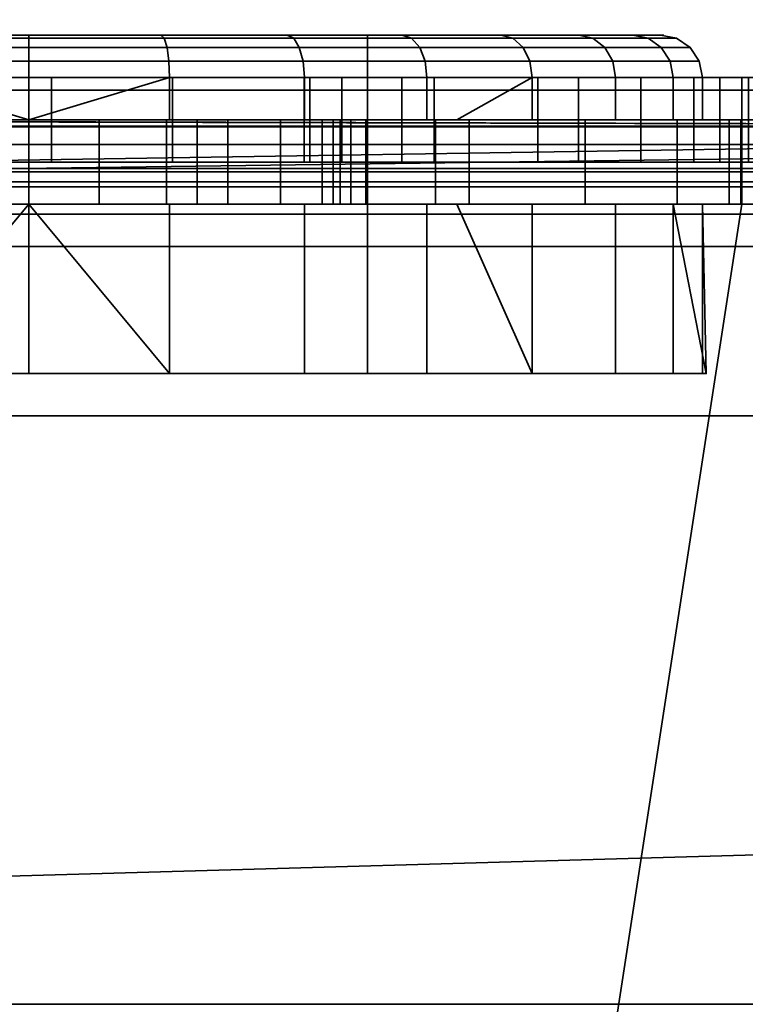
# Model space of a CAD drawing. Header units: millimetres. Extents: x -603 to 3703, y -115 to 193.
# Tile 923 of 1056: x 2540.89 to 2549.46, y -24.95 to -13.32. Entities that reach past the tile are written whole.
import ezdxf

# ---------------------------------------------------------------- set-up
doc = ezdxf.new("R2010")
doc.units = ezdxf.units.MM
doc.layers.add('151', color=7, linetype='Continuous', true_color=0xffffff)

# ---------------------------------------------------------------- blocks, each defined once
blk = doc.blocks.new('UG_SURFACE_003')
at = {"layer": '151', "color": 252, "linetype": 'Continuous', "lineweight": 35}
for points in [[(3703, -18, 2212.25), (3703, 174.4, 2212.25), (2297, 174.4, 2212.25), (2297, -18, 2212.25)], [(2447, -18, 2062.25), (2447, 174.4, 2062.25), (3553, 174.4, 2062.25), (3553, -18, 2062.25)], [(3703, -18, 2212.25), (2297, -18, 2212.25), (2447, -18, 2062.25), (3553, -18, 2062.25)]]:
    blk.add_3dface(points, dxfattribs=at)
blk = doc.blocks.new('UG_SURFACE_101')
at = {"layer": '151', "color": 252, "linetype": 'Continuous', "lineweight": 35}
for points in [[(2485.5, -29.92, 2023.75), (3514.5, -29.92, 2023.75), (3514.5, 14.42, 2023.75), (2485.5, 14.42, 2023.75)], [(2487, -29.92, 2022.25), (2487, 14.42, 2022.25), (3513, 14.42, 2022.25), (3513, -29.92, 2022.25)], [(2432, -18, 2077.25), (3568, -18, 2077.25), (3566.5, -18, 2075.75), (2433.5, -18, 2075.75)], [(2432, -18, 2077.25), (2432, -29.92, 2077.25), (3568, -29.92, 2077.25), (3568, -18, 2077.25)], [(2433.5, -18, 2075.75), (3566.5, -18, 2075.75), (3566.5, -29.92, 2075.75), (2433.5, -29.92, 2075.75)]]:
    blk.add_3dface(points, dxfattribs=at)
blk = doc.blocks.new('UG_SURFACE_103')
at = {"layer": '151', "color": 252, "linetype": 'Continuous', "lineweight": 35}
for points in [[(2503, 4.014, -7.75), (2488, 4.014, -7.75), (2488, -24.953, -7.75), (3512, -24.953, -7.75)], [(2503, 4.014, -8.75), (3497, 4.014, -8.75), (2488, -24.953, -8.75)], [(3497, 4.014, -8.75), (3512, 4.014, -8.75), (3512, -24.953, -8.75), (2488, -24.953, -8.75)], [(3497, 4.014, -7.75), (2503, 4.014, -7.75), (3512, -24.953, -7.75)], [(2488, -25.835, -7.906), (3512, -25.835, -7.906), (3512, -24.953, -7.75), (2488, -24.953, -7.75)], [(2488, -24.953, -8.75), (3512, -24.953, -8.75), (3512, -25.493, -8.845), (2488, -25.493, -8.845)]]:
    blk.add_3dface(points, dxfattribs=at)
blk = doc.blocks.new('UG_SURFACE_216')
at = {"layer": '151', "color": 252, "linetype": 'Continuous', "lineweight": 35}
for points in [[(2562.489, -14.152, 1528.235), (2494, -14.152, 1528.235), (2494, -14, 1529), (2562.171, -14, 1529)], [(2540.785, -14, 1530.5), (2562.171, -14, 1529), (2494, -14, 1529)], [(2537.747, -14, 1599.147), (2541, -14, 1598.5), (2541.266, -14, 1563.496), (2537.789, -14, 1562.87)], [(2537.747, -14, 1599.147), (2537.747, -15, 1599.147), (2541, -15, 1598.5), (2541, -14, 1598.5)], [(2541.266, -14, 1563.496), (2541.266, -15, 1563.496), (2537.789, -15, 1562.87), (2537.789, -14, 1562.87)], [(2540.785, -14, 1530.5), (2542.698, -14, 1530.881), (2562.171, -14, 1529)], [(2540.785, -14, 1530.5), (2540.785, -15, 1530.5), (2542.698, -15, 1530.881), (2542.698, -14, 1530.881)], [(2544.698, -14, 1562.654), (2541.266, -14, 1563.496), (2541, -14, 1598.5), (2544.253, -14, 1599.147)], [(2541, -14, 1598.5), (2541, -15, 1598.5), (2544.253, -15, 1599.147), (2544.253, -14, 1599.147)], [(2544.698, -14, 1562.654), (2544.698, -15, 1562.654), (2541.266, -15, 1563.496), (2541.266, -14, 1563.496)], [(2562.171, -14, 1529), (2542.698, -14, 1530.881), (2544.32, -14, 1531.964)], [(2542.698, -14, 1530.881), (2542.698, -15, 1530.881), (2544.32, -15, 1531.964), (2544.32, -14, 1531.964)], [(2544.253, -14, 1599.147), (2547.01, -14, 1600.99), (2544.698, -14, 1562.654)], [(2544.253, -14, 1599.147), (2544.253, -15, 1599.147), (2547.01, -15, 1600.99), (2547.01, -14, 1600.99)], [(2544.32, -14, 1531.964), (2558.271, -14, 1544.617), (2560, -14, 1544.25), (2562.171, -14, 1529)], [(2544.32, -14, 1531.964), (2555.958, -14, 1547.187), (2556.842, -14, 1545.656)], [(2556.842, -14, 1545.656), (2558.271, -14, 1544.617), (2544.32, -14, 1531.964)], [(2555.958, -14, 1547.187), (2544.32, -14, 1531.964), (2545.404, -14, 1533.587)], [(2544.32, -14, 1531.964), (2544.32, -15, 1531.964), (2545.404, -15, 1533.587), (2545.404, -14, 1533.587)], [(2547.49, -14, 1560.489), (2544.698, -14, 1562.654), (2548.853, -14, 1603.747)], [(2547.01, -14, 1600.99), (2548.853, -14, 1603.747), (2544.698, -14, 1562.654)], [(2547.49, -14, 1560.489), (2547.49, -15, 1560.489), (2544.698, -15, 1562.654), (2544.698, -14, 1562.654)], [(2555.958, -14, 1547.187), (2545.404, -14, 1533.587), (2545.785, -14, 1535.5)], [(2545.404, -14, 1533.587), (2545.404, -15, 1533.587), (2545.785, -15, 1535.5), (2545.785, -14, 1535.5)], [(2555.958, -14, 1547.187), (2545.785, -14, 1535.5), (2545.785, -14, 1547.975)], [(2545.785, -14, 1547.975), (2548.228, -14, 1550.527), (2555.773, -14, 1548.944), (2555.958, -14, 1547.187)], [(2545.785, -14, 1547.975), (2545.785, -15, 1547.975), (2548.228, -15, 1550.527), (2548.228, -14, 1550.527)], [(2545.785, -14, 1535.5), (2545.785, -15, 1535.5), (2545.785, -15, 1547.975), (2545.785, -14, 1547.975)], [(2547.01, -14, 1600.99), (2547.01, -15, 1600.99), (2548.853, -15, 1603.747), (2548.853, -14, 1603.747)], [(2548.853, -14, 1603.747), (2559.116, -14, 1552.657), (2557.502, -14, 1551.938), (2547.49, -14, 1560.489)], [(2549.161, -14, 1557.376), (2547.49, -14, 1560.489), (2557.502, -14, 1551.938)], [(2549.161, -14, 1557.376), (2549.161, -15, 1557.376), (2547.49, -15, 1560.489), (2547.49, -14, 1560.489)], [(2556.319, -14, 1550.625), (2555.773, -14, 1548.944), (2548.228, -14, 1550.527), (2549.422, -14, 1553.852)], [(2548.228, -14, 1550.527), (2548.228, -15, 1550.527), (2549.422, -15, 1553.852), (2549.422, -14, 1553.852)], [(2569, -14, 1610.172), (2560.884, -14, 1552.657), (2559.116, -14, 1552.657), (2548.853, -14, 1603.747)], [(2548.853, -14, 1603.747), (2549.5, -14, 1607), (2569, -14, 1610.172)], [(2548.853, -14, 1603.747), (2548.853, -15, 1603.747), (2549.5, -15, 1607), (2549.5, -14, 1607)], [(2557.502, -14, 1551.938), (2556.319, -14, 1550.625), (2549.422, -14, 1553.852), (2549.161, -14, 1557.376)], [(2549.422, -14, 1553.852), (2549.422, -15, 1553.852), (2549.161, -15, 1557.376), (2549.161, -14, 1557.376)], [(2562.757, -14.586, 1527.586), (2494, -14.586, 1527.586), (2494, -14.152, 1528.235), (2562.489, -14.152, 1528.235)], [(2562.937, -15.235, 1527.152), (2494, -15.235, 1527.152), (2494, -14.586, 1527.586), (2562.757, -14.586, 1527.586)], [(2562.171, -15, 1529), (2494, -15, 1529), (2494, -15.076, 1528.617), (2562.33, -15.076, 1528.617)], [(2494, -15, 1529), (2562.171, -15, 1529), (2540.785, -15, 1530.5)], [(2541, -15, 1598.5), (2537.747, -15, 1599.147), (2522.884, -15, 1552.657), (2524.498, -15, 1551.938)], [(2524.498, -15, 1551.938), (2544.253, -15, 1599.147), (2541, -15, 1598.5)], [(2524.498, -15, 1551.938), (2569, -15, 1610.172), (2547.01, -15, 1600.99), (2544.253, -15, 1599.147)], [(2569, -15, 1610.172), (2524.498, -15, 1551.938), (2525.681, -15, 1550.625)], [(2525.681, -15, 1550.625), (2526.227, -15, 1548.944), (2569, -15, 1610.172)], [(2569, -15, 1610.172), (2526.227, -15, 1548.944), (2534.866, -15, 1560.884)], [(2534.866, -15, 1560.884), (2537.789, -15, 1562.87), (2569, -15, 1610.172)], [(2569, -15, 1610.172), (2537.789, -15, 1562.87), (2541.266, -15, 1563.496)], [(2542.698, -15, 1530.881), (2540.785, -15, 1530.5), (2562.171, -15, 1529)], [(2541.266, -15, 1563.496), (2544.698, -15, 1562.654), (2569, -15, 1610.172)], [(2544.32, -15, 1531.964), (2542.698, -15, 1530.881), (2562.171, -15, 1529)], [(2562.171, -15, 1529), (2545.404, -15, 1533.587), (2544.32, -15, 1531.964)], [(2569, -15, 1610.172), (2544.698, -15, 1562.654), (2547.49, -15, 1560.489)], [(2560, -15, 1544.25), (2545.785, -15, 1535.5), (2545.404, -15, 1533.587), (2562.171, -15, 1529)], [(2545.785, -15, 1535.5), (2558.271, -15, 1544.617), (2556.842, -15, 1545.656)], [(2545.785, -15, 1535.5), (2560, -15, 1544.25), (2558.271, -15, 1544.617)], [(2548.228, -15, 1550.527), (2545.785, -15, 1547.975), (2545.785, -15, 1535.5), (2556.842, -15, 1545.656)], [(2548.853, -15, 1603.747), (2547.01, -15, 1600.99), (2569, -15, 1610.172)], [(2547.49, -15, 1560.489), (2557.502, -15, 1551.938), (2559.116, -15, 1552.657), (2569, -15, 1610.172)], [(2547.49, -15, 1560.489), (2555.773, -15, 1548.944), (2556.319, -15, 1550.625)], [(2547.49, -15, 1560.489), (2555.958, -15, 1547.187), (2555.773, -15, 1548.944)], [(2556.319, -15, 1550.625), (2557.502, -15, 1551.938), (2547.49, -15, 1560.489)], [(2555.958, -15, 1547.187), (2547.49, -15, 1560.489), (2549.161, -15, 1557.376)], [(2556.842, -15, 1545.656), (2555.958, -15, 1547.187), (2549.422, -15, 1553.852), (2548.228, -15, 1550.527)], [(2549.5, -15, 1607), (2548.853, -15, 1603.747), (2569, -15, 1610.172)], [(2549.161, -15, 1557.376), (2549.422, -15, 1553.852), (2555.958, -15, 1547.187)], [(2562.33, -15.076, 1528.617), (2494, -15.076, 1528.617), (2494, -15.293, 1528.293), (2562.464, -15.293, 1528.293)], [(2563, -16, 1527), (2494, -16, 1527), (2494, -15.235, 1527.152), (2562.937, -15.235, 1527.152)], [(2562.464, -15.293, 1528.293), (2494, -15.293, 1528.293), (2494, -15.617, 1528.076), (2562.554, -15.617, 1528.076)], [(2562.554, -15.617, 1528.076), (2494, -15.617, 1528.076), (2494, -16, 1528), (2562.586, -16, 1528)], [(2494, -16, 1527), (2563, -16, 1527), (2563, -28, 1527), (2494, -28, 1527)], [(2494, -28, 1528), (2562.586, -28, 1528), (2562.586, -16, 1528), (2494, -16, 1528)]]:
    blk.add_3dface(points, dxfattribs=at)
blk = doc.blocks.new('UG_SURFACE_217')
at = {"layer": '151', "color": 252, "linetype": 'Continuous', "lineweight": 35}
for points in [[(2542.559, -13.5, 1098.664), (2539.441, -13.5, 1098.664), (2536.592, -13.5, 1099.932), (2537, -13.5, 1102)], [(2537, -13.5, 1102), (2545, -13.5, 1102), (2545.408, -13.5, 1099.932), (2542.559, -13.5, 1098.664)], [(2545, -13.5, 1110), (2537, -13.5, 1110), (2537.95, -13.5, 1112.852), (2541, -13.5, 1113.5)], [(2545, -13.5, 1102), (2537, -13.5, 1102), (2537, -17.5, 1102), (2545, -17.5, 1102)], [(2537, -13.5, 1110), (2545, -13.5, 1110), (2545, -17.5, 1110), (2537, -17.5, 1110)], [(2537.806, -13.646, 1113.175), (2541, -13.646, 1113.854), (2541, -13.538, 1113.691), (2537.872, -13.538, 1113.026)], [(2537.872, -13.538, 1113.026), (2541, -13.538, 1113.691), (2541, -13.5, 1113.5), (2537.95, -13.5, 1112.852)], [(2542.633, -13.646, 1098.318), (2539.367, -13.646, 1098.318), (2539.401, -13.538, 1098.477), (2542.599, -13.538, 1098.477)], [(2542.599, -13.538, 1098.477), (2539.401, -13.538, 1098.477), (2539.441, -13.5, 1098.664), (2542.559, -13.5, 1098.664)], [(2541, -13.538, 1113.691), (2544.128, -13.538, 1113.026), (2544.05, -13.5, 1112.852), (2541, -13.5, 1113.5)], [(2541, -13.5, 1113.5), (2544.05, -13.5, 1112.852), (2545, -13.5, 1110)], [(2541, -13.646, 1113.854), (2544.194, -13.646, 1113.175), (2544.128, -13.538, 1113.026), (2541, -13.538, 1113.691)], [(2545.521, -13.538, 1099.778), (2542.599, -13.538, 1098.477), (2542.559, -13.5, 1098.664), (2545.408, -13.5, 1099.932)], [(2545.616, -13.646, 1099.646), (2542.633, -13.646, 1098.318), (2542.599, -13.538, 1098.477), (2545.521, -13.538, 1099.778)], [(2544.128, -13.538, 1113.026), (2546.716, -13.538, 1111.147), (2546.574, -13.5, 1111.019), (2544.05, -13.5, 1112.852)], [(2544.05, -13.5, 1112.852), (2546.574, -13.5, 1111.019), (2545, -13.5, 1110)], [(2544.194, -13.646, 1113.175), (2546.836, -13.646, 1111.255), (2546.716, -13.538, 1111.147), (2544.128, -13.538, 1113.026)], [(2545, -13.5, 1110), (2546.574, -13.5, 1111.019), (2548.133, -13.5, 1108.318), (2548.459, -13.5, 1105.216)], [(2547.495, -13.5, 1102.25), (2545.408, -13.5, 1099.932), (2545, -13.5, 1102)], [(2548.459, -13.5, 1105.216), (2547.495, -13.5, 1102.25), (2545, -13.5, 1102), (2545, -13.5, 1110)], [(2545, -13.5, 1110), (2545, -13.5, 1102), (2545, -17.5, 1102), (2545, -17.5, 1110)], [(2547.661, -13.538, 1102.154), (2545.521, -13.538, 1099.778), (2545.408, -13.5, 1099.932), (2547.495, -13.5, 1102.25)], [(2547.801, -13.646, 1102.073), (2545.616, -13.646, 1099.646), (2545.521, -13.538, 1099.778), (2547.661, -13.538, 1102.154)], [(2546.716, -13.538, 1111.147), (2548.315, -13.538, 1108.377), (2548.133, -13.5, 1108.318), (2546.574, -13.5, 1111.019)], [(2546.836, -13.646, 1111.255), (2548.469, -13.646, 1108.427), (2548.315, -13.538, 1108.377), (2546.716, -13.538, 1111.147)], [(2548.649, -13.538, 1105.196), (2547.661, -13.538, 1102.154), (2547.495, -13.5, 1102.25), (2548.459, -13.5, 1105.216)], [(2548.81, -13.646, 1105.179), (2547.801, -13.646, 1102.073), (2547.661, -13.538, 1102.154), (2548.649, -13.538, 1105.196)], [(2548.315, -13.538, 1108.377), (2548.649, -13.538, 1105.196), (2548.459, -13.5, 1105.216), (2548.133, -13.5, 1108.318)], [(2548.469, -13.646, 1108.427), (2548.81, -13.646, 1105.179), (2548.649, -13.538, 1105.196), (2548.315, -13.538, 1108.377)], [(2537.762, -13.809, 1113.274), (2541, -13.809, 1113.962), (2541, -13.646, 1113.854), (2537.806, -13.646, 1113.175)], [(2542.655, -13.809, 1098.212), (2539.345, -13.809, 1098.212), (2539.367, -13.646, 1098.318), (2542.633, -13.646, 1098.318)], [(2541, -13.809, 1113.962), (2544.238, -13.809, 1113.274), (2544.194, -13.646, 1113.175), (2541, -13.646, 1113.854)], [(2545.68, -13.809, 1099.559), (2542.655, -13.809, 1098.212), (2542.633, -13.646, 1098.318), (2545.616, -13.646, 1099.646)], [(2544.238, -13.809, 1113.274), (2546.917, -13.809, 1111.328), (2546.836, -13.646, 1111.255), (2544.194, -13.646, 1113.175)], [(2547.895, -13.809, 1102.019), (2545.68, -13.809, 1099.559), (2545.616, -13.646, 1099.646), (2547.801, -13.646, 1102.073)], [(2546.917, -13.809, 1111.328), (2548.572, -13.809, 1108.46), (2548.469, -13.646, 1108.427), (2546.836, -13.646, 1111.255)], [(2548.918, -13.809, 1105.168), (2547.895, -13.809, 1102.019), (2547.801, -13.646, 1102.073), (2548.81, -13.646, 1105.179)], [(2548.572, -13.809, 1108.46), (2548.918, -13.809, 1105.168), (2548.81, -13.646, 1105.179), (2548.469, -13.646, 1108.427)], [(2537.746, -14, 1113.308), (2541, -14, 1114), (2541, -13.809, 1113.962), (2537.762, -13.809, 1113.274)], [(2542.663, -14, 1098.175), (2539.337, -14, 1098.175), (2539.345, -13.809, 1098.212), (2542.655, -13.809, 1098.212)], [(2541, -14, 1114), (2544.254, -14, 1113.308), (2544.238, -13.809, 1113.274), (2541, -13.809, 1113.962)], [(2545.702, -14, 1099.528), (2542.663, -14, 1098.175), (2542.655, -13.809, 1098.212), (2545.68, -13.809, 1099.559)], [(2544.254, -14, 1113.308), (2546.945, -14, 1111.353), (2546.917, -13.809, 1111.328), (2544.238, -13.809, 1113.274)], [(2547.928, -14, 1102), (2545.702, -14, 1099.528), (2545.68, -13.809, 1099.559), (2547.895, -13.809, 1102.019)], [(2546.945, -14, 1111.353), (2548.609, -14, 1108.472), (2548.572, -13.809, 1108.46), (2546.917, -13.809, 1111.328)], [(2548.956, -14, 1105.164), (2547.928, -14, 1102), (2547.895, -13.809, 1102.019), (2548.918, -13.809, 1105.168)], [(2548.609, -14, 1108.472), (2548.956, -14, 1105.164), (2548.918, -13.809, 1105.168), (2548.572, -13.809, 1108.46)], [(2541, -14.5, 1114), (2541, -14, 1114), (2537.746, -14, 1113.308), (2537.746, -14.5, 1113.308)], [(2539.337, -14, 1098.175), (2542.663, -14, 1098.175), (2541, -14.5, 1098)], [(2541, -14.5, 1098), (2539.337, -14.5, 1098.175), (2539.337, -14, 1098.175)], [(2542.663, -14, 1098.175), (2542.663, -14.5, 1098.175), (2541, -14.5, 1098)], [(2544.254, -14.5, 1113.308), (2544.254, -14, 1113.308), (2541, -14, 1114), (2541, -14.5, 1114)], [(2542.663, -14.5, 1098.175), (2542.663, -14, 1098.175), (2545.702, -14, 1099.528), (2545.702, -14.5, 1099.528)], [(2546.945, -14, 1111.353), (2544.254, -14, 1113.308), (2544.254, -14.5, 1113.308), (2546.055, -14.5, 1112)], [(2545.702, -14.5, 1099.528), (2545.702, -14, 1099.528), (2547.928, -14, 1102), (2547.928, -14.5, 1102)], [(2546.055, -14.5, 1112), (2546.945, -14.5, 1111.353), (2546.945, -14, 1111.353)], [(2548.609, -14.5, 1108.472), (2548.609, -14, 1108.472), (2546.945, -14, 1111.353), (2546.945, -14.5, 1111.353)], [(2547.928, -14.5, 1102), (2547.928, -14, 1102), (2548.956, -14, 1105.164), (2548.956, -14.5, 1105.164)], [(2548.956, -14.5, 1105.164), (2548.956, -14, 1105.164), (2548.609, -14, 1108.472), (2548.609, -14.5, 1108.472)], [(2494, -14.576, 1158.183), (2561.744, -14.576, 1158.183), (2532.579, -14.5, 1157.8), (2529.454, -14.5, 1157.8)], [(2561.744, -14.576, 1004.817), (2494, -14.576, 1004.817), (2526.375, -14.5, 1005.2), (2529.454, -14.5, 1005.2)], [(2561.744, -14.576, 1004.817), (2529.454, -14.5, 1005.2), (2532.579, -14.5, 1005.2)], [(2561.744, -14.576, 1158.183), (2549.421, -14.5, 1157.8), (2532.579, -14.5, 1157.8)], [(2532.579, -14.5, 1005.2), (2549.421, -14.5, 1005.2), (2561.744, -14.576, 1004.817)], [(2532.579, -14.5, 1061.42), (2540.168, -14.5, 1080.087), (2541, -14.5, 1080)], [(2541, -14.5, 1080), (2541.832, -14.5, 1080.087), (2549.421, -14.5, 1061.42), (2532.579, -14.5, 1061.42)], [(2532.579, -14.5, 1093), (2549.421, -14.5, 1093), (2541, -14.5, 1088), (2539.373, -14.5, 1087.654)], [(2532.579, -14.5, 1157.8), (2549.421, -14.5, 1157.8), (2541, -14.5, 1114), (2537.746, -14.5, 1113.308)], [(2532.579, -14.5, 1093), (2539.337, -14.5, 1098.175), (2541, -14.5, 1098)], [(2541, -14.5, 1098), (2542.663, -14.5, 1098.175), (2549.421, -14.5, 1093), (2532.579, -14.5, 1093)], [(2541, -14.5, 1042.841), (2537.405, -14.5, 1042.077), (2532.579, -14.5, 1061.42), (2549.421, -14.5, 1061.42)], [(2549.421, -14.5, 1005.2), (2532.579, -14.5, 1005.2), (2541, -14.5, 1009.35), (2542.99, -14.5, 1009.746)], [(2539.01, -14.5, 1009.746), (2541, -14.5, 1009.35), (2532.579, -14.5, 1005.2)], [(2541, -14.5, 1042.841), (2541, -15.5, 1042.841), (2537.405, -15.5, 1042.077), (2537.405, -14.5, 1042.077)], [(2539.01, -14.5, 1009.746), (2539.01, -15.5, 1009.746), (2541, -15.5, 1009.35), (2541, -14.5, 1009.35)], [(2539.373, -15.5, 1087.654), (2539.373, -14.5, 1087.654), (2541, -14.5, 1088), (2541, -15.5, 1088)], [(2541, -14.5, 1080), (2540.168, -14.5, 1080.087), (2540.168, -15.5, 1080.087), (2541, -15.5, 1080)], [(2544.254, -14.5, 1113.308), (2541, -14.5, 1114), (2549.421, -14.5, 1157.8)], [(2549.421, -14.5, 1061.42), (2544.595, -14.5, 1042.077), (2541, -14.5, 1042.841)], [(2542.627, -14.5, 1087.654), (2541, -14.5, 1088), (2549.421, -14.5, 1093)], [(2544.595, -14.5, 1042.077), (2544.595, -15.5, 1042.077), (2541, -15.5, 1042.841), (2541, -14.5, 1042.841)], [(2541, -14.5, 1009.35), (2541, -15.5, 1009.35), (2542.99, -15.5, 1009.746), (2542.99, -14.5, 1009.746)], [(2541, -15.5, 1080), (2541.832, -15.5, 1080.087), (2541.832, -14.5, 1080.087), (2541, -14.5, 1080)], [(2541, -15.5, 1088), (2541, -14.5, 1088), (2542.627, -14.5, 1087.654), (2542.627, -15.5, 1087.654)], [(2541.832, -14.5, 1080.087), (2543.351, -14.5, 1080.764), (2549.421, -14.5, 1061.42)], [(2543.351, -15.5, 1080.764), (2543.351, -14.5, 1080.764), (2541.832, -14.5, 1080.087), (2541.832, -15.5, 1080.087)], [(2549.421, -14.5, 1093), (2543.972, -14.5, 1086.676), (2542.627, -14.5, 1087.654)], [(2542.627, -15.5, 1087.654), (2542.627, -14.5, 1087.654), (2543.972, -14.5, 1086.676), (2543.972, -15.5, 1086.676)], [(2542.663, -14.5, 1098.175), (2545.702, -14.5, 1099.528), (2549.421, -14.5, 1093)], [(2542.99, -14.5, 1009.746), (2544.677, -14.5, 1010.873), (2549.421, -14.5, 1005.2)], [(2542.99, -14.5, 1009.746), (2542.99, -15.5, 1009.746), (2544.677, -15.5, 1010.873), (2544.677, -14.5, 1010.873)], [(2549.421, -14.5, 1061.42), (2543.351, -14.5, 1080.764), (2544.464, -14.5, 1082)], [(2544.464, -15.5, 1082), (2544.464, -14.5, 1082), (2543.351, -14.5, 1080.764), (2543.351, -15.5, 1080.764)], [(2544.804, -14.5, 1085.236), (2543.972, -14.5, 1086.676), (2549.421, -14.5, 1093)], [(2543.972, -15.5, 1086.676), (2543.972, -14.5, 1086.676), (2544.804, -14.5, 1085.236), (2544.804, -15.5, 1085.236)], [(2549.421, -14.5, 1157.8), (2549.421, -14.5, 1112), (2546.055, -14.5, 1112), (2544.254, -14.5, 1113.308)], [(2544.464, -14.5, 1082), (2544.978, -14.5, 1083.582), (2549.421, -14.5, 1093), (2549.421, -14.5, 1061.42)], [(2544.978, -15.5, 1083.582), (2544.978, -14.5, 1083.582), (2544.464, -14.5, 1082), (2544.464, -15.5, 1082)], [(2549.421, -14.5, 1061.42), (2547.569, -14.5, 1039.917), (2544.595, -14.5, 1042.077)], [(2547.569, -14.5, 1039.917), (2547.569, -15.5, 1039.917), (2544.595, -15.5, 1042.077), (2544.595, -14.5, 1042.077)], [(2549.421, -14.5, 1005.2), (2544.677, -14.5, 1010.873), (2545.804, -14.5, 1012.56)], [(2544.677, -14.5, 1010.873), (2544.677, -15.5, 1010.873), (2545.804, -15.5, 1012.56), (2545.804, -14.5, 1012.56)], [(2549.421, -14.5, 1093), (2544.978, -14.5, 1083.582), (2544.804, -14.5, 1085.236)], [(2544.804, -15.5, 1085.236), (2544.804, -14.5, 1085.236), (2544.978, -14.5, 1083.582), (2544.978, -15.5, 1083.582)], [(2545.702, -14.5, 1099.528), (2547.928, -14.5, 1102), (2549.421, -14.5, 1093)], [(2549.421, -14.5, 1015.975), (2549.421, -14.5, 1005.2), (2545.804, -14.5, 1012.56), (2546.2, -14.5, 1014.55)], [(2545.804, -14.5, 1012.56), (2545.804, -15.5, 1012.56), (2546.2, -15.5, 1014.55), (2546.2, -14.5, 1014.55)], [(2546.945, -14.5, 1111.353), (2546.055, -14.5, 1112), (2549.421, -14.5, 1112)], [(2549.421, -14.5, 1015.975), (2546.2, -14.5, 1015.975), (2546.2, -14.5, 1026.85), (2548.658, -14.5, 1029.583)], [(2546.2, -14.5, 1014.55), (2546.2, -14.5, 1015.975), (2549.421, -14.5, 1015.975)], [(2546.2, -14.5, 1015.975), (2546.2, -14.5, 1014.55), (2546.2, -15.5, 1014.55), (2546.2, -15.5, 1015.975)], [(2546.2, -15.5, 1015.975), (2546.2, -15.5, 1026.85), (2546.2, -14.5, 1026.85), (2546.2, -14.5, 1015.975)], [(2546.2, -14.5, 1026.85), (2546.2, -15.5, 1026.85), (2548.658, -15.5, 1029.583), (2548.658, -14.5, 1029.583)], [(2549.421, -14.5, 1112), (2548.609, -14.5, 1108.472), (2546.945, -14.5, 1111.353)], [(2549.421, -14.5, 1061.42), (2549.421, -14.5, 1036.97), (2549.271, -14.5, 1036.97), (2547.569, -14.5, 1039.917)], [(2549.271, -15.5, 1036.97), (2547.569, -15.5, 1039.917), (2547.569, -14.5, 1039.917), (2549.271, -14.5, 1036.97)], [(2549.421, -14.5, 1093), (2547.928, -14.5, 1102), (2548.956, -14.5, 1105.164)], [(2548.956, -14.5, 1105.164), (2548.609, -14.5, 1108.472), (2549.421, -14.5, 1112)], [(2548.658, -14.5, 1029.583), (2549.421, -14.5, 1031.931), (2549.421, -14.5, 1015.975)], [(2549.421, -14.5, 1031.931), (2548.658, -14.5, 1029.583), (2548.658, -15.5, 1029.583), (2549.421, -15.5, 1031.931)], [(2549.421, -14.5, 1112), (2549.421, -14.5, 1093), (2548.956, -14.5, 1105.164)], [(2549.407, -14.5, 1036.734), (2549.271, -14.5, 1036.97), (2549.421, -14.5, 1036.97)], [(2549.271, -14.5, 1036.97), (2549.407, -14.5, 1036.734), (2549.407, -15.5, 1036.734), (2549.271, -15.5, 1036.97)], [(2549.421, -14.5, 1036.97), (2549.421, -14.5, 1036.612), (2549.407, -14.5, 1036.734)], [(2549.421, -15.5, 1036.612), (2549.407, -15.5, 1036.734), (2549.407, -14.5, 1036.734), (2549.421, -14.5, 1036.612)], [(2561.744, -14.576, 1158.183), (2552.546, -14.5, 1157.8), (2549.421, -14.5, 1157.8)], [(2561.744, -14.576, 1004.817), (2549.421, -14.5, 1005.2), (2552.546, -14.5, 1005.2)], [(2552.546, -14.5, 1015.975), (2549.421, -14.5, 1015.975), (2549.421, -14.5, 1031.931), (2549.793, -14.5, 1033.079)], [(2549.793, -14.5, 1033.079), (2549.421, -14.5, 1036.612), (2549.421, -14.5, 1036.97), (2552.546, -14.5, 1036.97)], [(2549.421, -14.5, 1005.2), (2549.421, -14.5, 1015.975), (2552.546, -14.5, 1015.975), (2552.546, -14.5, 1005.2)], [(2549.421, -14.5, 1036.97), (2549.421, -14.5, 1061.42), (2552.546, -14.5, 1061.42), (2552.546, -14.5, 1036.97)], [(2549.421, -14.5, 1061.42), (2549.421, -14.5, 1093), (2552.546, -14.5, 1093), (2552.546, -14.5, 1061.42)], [(2549.421, -14.5, 1093), (2549.421, -14.5, 1112), (2552.546, -14.5, 1112), (2552.546, -14.5, 1093)], [(2549.421, -14.5, 1112), (2549.421, -14.5, 1157.8), (2552.546, -14.5, 1157.8), (2552.546, -14.5, 1112)], [(2549.421, -14.5, 1036.612), (2549.793, -14.5, 1033.079), (2549.793, -15.5, 1033.079), (2549.421, -15.5, 1036.612)], [(2549.421, -15.5, 1031.931), (2549.793, -15.5, 1033.079), (2549.793, -14.5, 1033.079), (2549.421, -14.5, 1031.931)], [(2561.744, -14.576, 1158.183), (2494, -14.576, 1158.183), (2494, -14.793, 1158.507), (2561.879, -14.793, 1158.507)], [(2561.879, -14.793, 1004.493), (2494, -14.793, 1004.493), (2494, -14.576, 1004.817), (2561.744, -14.576, 1004.817)], [(2561.879, -14.793, 1158.507), (2494, -14.793, 1158.507), (2494, -15.117, 1158.724), (2561.969, -15.117, 1158.724)], [(2561.969, -15.117, 1004.276), (2494, -15.117, 1004.276), (2494, -14.793, 1004.493), (2561.879, -14.793, 1004.493)], [(2561.969, -15.117, 1158.724), (2494, -15.117, 1158.724), (2494, -15.5, 1158.8), (2562, -15.5, 1158.8)], [(2562, -15.5, 1004.2), (2494, -15.5, 1004.2), (2494, -15.117, 1004.276), (2561.969, -15.117, 1004.276)], [(2494, -15.5, 1004.2), (2562, -15.5, 1004.2), (2562, -28.5, 1004.2), (2494, -28.5, 1004.2)], [(2562, -15.5, 1158.8), (2494, -15.5, 1158.8), (2494, -28.5, 1158.8), (2562, -28.5, 1158.8)], [(2534.58, -28.5, 1005.2), (2547.421, -28.5, 1005.2), (2549.421, -15.5, 1005.2), (2532.579, -15.5, 1005.2)], [(2532.579, -15.5, 1157.8), (2549.421, -15.5, 1157.8), (2547.421, -28.5, 1157.8), (2534.58, -28.5, 1157.8)], [(2549.421, -15.5, 1093), (2532.579, -15.5, 1093), (2541, -15.5, 1088), (2542.627, -15.5, 1087.654)], [(2532.579, -15.5, 1061.42), (2549.421, -15.5, 1061.42), (2541, -15.5, 1080), (2540.168, -15.5, 1080.087)], [(2539.373, -15.5, 1087.654), (2541, -15.5, 1088), (2532.579, -15.5, 1093)], [(2549.421, -15.5, 1157.8), (2532.579, -15.5, 1157.8), (2541, -15.5, 1114), (2544.254, -15.5, 1113.308)], [(2537.746, -15.5, 1113.308), (2541, -15.5, 1114), (2532.579, -15.5, 1157.8)], [(2541, -15.5, 1098), (2539.337, -15.5, 1098.175), (2532.579, -15.5, 1093), (2549.421, -15.5, 1093)], [(2532.579, -15.5, 1005.2), (2549.421, -15.5, 1005.2), (2541, -15.5, 1009.35), (2539.01, -15.5, 1009.746)], [(2549.421, -15.5, 1061.42), (2532.579, -15.5, 1061.42), (2537.405, -15.5, 1042.077), (2541, -15.5, 1042.841)], [(2541, -17.5, 1114), (2541, -15.5, 1114), (2537.746, -15.5, 1113.308), (2537.746, -17.5, 1113.308)], [(2542.663, -17.5, 1098.175), (2539.337, -17.5, 1098.175), (2541, -15.5, 1098)], [(2539.337, -17.5, 1098.175), (2539.337, -15.5, 1098.175), (2541, -15.5, 1098)], [(2549.421, -15.5, 1093), (2542.663, -15.5, 1098.175), (2541, -15.5, 1098)], [(2542.99, -15.5, 1009.746), (2541, -15.5, 1009.35), (2549.421, -15.5, 1005.2)], [(2541, -15.5, 1042.841), (2544.595, -15.5, 1042.077), (2549.421, -15.5, 1061.42)], [(2541.832, -15.5, 1080.087), (2541, -15.5, 1080), (2549.421, -15.5, 1061.42)], [(2544.254, -17.5, 1113.308), (2544.254, -15.5, 1113.308), (2541, -15.5, 1114), (2541, -17.5, 1114)], [(2541, -15.5, 1098), (2542.663, -15.5, 1098.175), (2542.663, -17.5, 1098.175)], [(2549.421, -15.5, 1061.42), (2543.351, -15.5, 1080.764), (2541.832, -15.5, 1080.087)], [(2542.627, -15.5, 1087.654), (2543.972, -15.5, 1086.676), (2549.421, -15.5, 1093)], [(2549.421, -15.5, 1093), (2545.702, -15.5, 1099.528), (2542.663, -15.5, 1098.175)], [(2542.663, -17.5, 1098.175), (2542.663, -15.5, 1098.175), (2545.702, -15.5, 1099.528), (2545.702, -17.5, 1099.528)], [(2549.421, -15.5, 1005.2), (2544.677, -15.5, 1010.873), (2542.99, -15.5, 1009.746)], [(2544.464, -15.5, 1082), (2543.351, -15.5, 1080.764), (2549.421, -15.5, 1061.42)], [(2549.421, -15.5, 1093), (2543.972, -15.5, 1086.676), (2544.804, -15.5, 1085.236)], [(2544.254, -15.5, 1113.308), (2546.055, -15.5, 1112), (2549.421, -15.5, 1112), (2549.421, -15.5, 1157.8)], [(2546.055, -15.5, 1112), (2544.254, -15.5, 1113.308), (2544.254, -17.5, 1113.308), (2546.945, -17.5, 1111.353)], [(2549.421, -15.5, 1061.42), (2549.421, -15.5, 1093), (2544.978, -15.5, 1083.582), (2544.464, -15.5, 1082)], [(2544.595, -15.5, 1042.077), (2547.569, -15.5, 1039.917), (2549.421, -15.5, 1061.42)], [(2545.804, -15.5, 1012.56), (2544.677, -15.5, 1010.873), (2549.421, -15.5, 1005.2)], [(2544.804, -15.5, 1085.236), (2544.978, -15.5, 1083.582), (2549.421, -15.5, 1093)], [(2549.421, -15.5, 1093), (2547.928, -15.5, 1102), (2545.702, -15.5, 1099.528)], [(2545.702, -17.5, 1099.528), (2545.702, -15.5, 1099.528), (2547.928, -15.5, 1102), (2547.928, -17.5, 1102)], [(2546.2, -15.5, 1014.55), (2545.804, -15.5, 1012.56), (2549.421, -15.5, 1005.2), (2549.421, -15.5, 1015.975)], [(2549.421, -15.5, 1112), (2546.055, -15.5, 1112), (2546.945, -15.5, 1111.353)], [(2546.945, -17.5, 1111.353), (2546.945, -15.5, 1111.353), (2546.055, -15.5, 1112)], [(2549.421, -15.5, 1015.975), (2546.2, -15.5, 1015.975), (2546.2, -15.5, 1014.55)], [(2548.658, -15.5, 1029.583), (2546.2, -15.5, 1026.85), (2546.2, -15.5, 1015.975), (2549.421, -15.5, 1015.975)], [(2546.945, -15.5, 1111.353), (2548.609, -15.5, 1108.472), (2549.421, -15.5, 1112)], [(2548.609, -17.5, 1108.472), (2548.609, -15.5, 1108.472), (2546.945, -15.5, 1111.353), (2546.945, -17.5, 1111.353)], [(2547.421, -28.5, 1005.2), (2552.546, -28.5, 1005.2), (2552.546, -15.5, 1005.2), (2549.421, -15.5, 1005.2)], [(2549.421, -15.5, 1157.8), (2552.546, -15.5, 1157.8), (2552.546, -28.5, 1157.8), (2547.421, -28.5, 1157.8)], [(2547.569, -15.5, 1039.917), (2549.271, -15.5, 1036.97), (2549.421, -15.5, 1036.97), (2549.421, -15.5, 1061.42)], [(2548.956, -15.5, 1105.164), (2547.928, -15.5, 1102), (2549.421, -15.5, 1093)], [(2547.928, -17.5, 1102), (2547.928, -15.5, 1102), (2548.956, -15.5, 1105.164), (2548.956, -17.5, 1105.164)], [(2549.421, -15.5, 1112), (2548.609, -15.5, 1108.472), (2548.956, -15.5, 1105.164)], [(2548.609, -15.5, 1108.472), (2548.609, -17.5, 1108.472), (2549, -17.5, 1106)], [(2549, -17.5, 1106), (2548.956, -15.5, 1105.164), (2548.609, -15.5, 1108.472)], [(2549.421, -15.5, 1015.975), (2549.421, -15.5, 1031.931), (2548.658, -15.5, 1029.583)], [(2548.956, -15.5, 1105.164), (2549.421, -15.5, 1093), (2549.421, -15.5, 1112)], [(2549, -17.5, 1106), (2548.956, -17.5, 1105.164), (2548.956, -15.5, 1105.164)], [(2549.421, -15.5, 1036.97), (2549.271, -15.5, 1036.97), (2549.407, -15.5, 1036.734)], [(2549.407, -15.5, 1036.734), (2549.421, -15.5, 1036.612), (2549.421, -15.5, 1036.97)], [(2552.546, -15.5, 1036.97), (2549.421, -15.5, 1036.97), (2549.421, -15.5, 1036.612), (2549.793, -15.5, 1033.079)], [(2549.793, -15.5, 1033.079), (2549.421, -15.5, 1031.931), (2549.421, -15.5, 1015.975), (2552.546, -15.5, 1015.975)], [(2552.546, -15.5, 1005.2), (2552.546, -15.5, 1015.975), (2549.421, -15.5, 1015.975), (2549.421, -15.5, 1005.2)], [(2552.546, -15.5, 1036.97), (2552.546, -15.5, 1061.42), (2549.421, -15.5, 1061.42), (2549.421, -15.5, 1036.97)], [(2552.546, -15.5, 1061.42), (2552.546, -15.5, 1093), (2549.421, -15.5, 1093), (2549.421, -15.5, 1061.42)], [(2552.546, -15.5, 1093), (2552.546, -15.5, 1112), (2549.421, -15.5, 1112), (2549.421, -15.5, 1093)], [(2552.546, -15.5, 1112), (2552.546, -15.5, 1157.8), (2549.421, -15.5, 1157.8), (2549.421, -15.5, 1112)], [(2541, -17.5, 1114), (2537.746, -17.5, 1113.308), (2537, -17.5, 1110), (2545, -17.5, 1110)], [(2545, -17.5, 1102), (2537, -17.5, 1102), (2539.337, -17.5, 1098.175), (2542.663, -17.5, 1098.175)], [(2545, -17.5, 1110), (2544.254, -17.5, 1113.308), (2541, -17.5, 1114)], [(2542.663, -17.5, 1098.175), (2545.702, -17.5, 1099.528), (2545, -17.5, 1102)], [(2545, -17.5, 1110), (2546.945, -17.5, 1111.353), (2544.254, -17.5, 1113.308)], [(2545, -17.5, 1102), (2549, -17.5, 1106), (2548.609, -17.5, 1108.472)], [(2545, -17.5, 1102), (2545.702, -17.5, 1099.528), (2547.928, -17.5, 1102), (2548.956, -17.5, 1105.164)], [(2548.956, -17.5, 1105.164), (2549, -17.5, 1106), (2545, -17.5, 1102)], [(2548.609, -17.5, 1108.472), (2546.945, -17.5, 1111.353), (2545, -17.5, 1110), (2545, -17.5, 1102)]]:
    blk.add_3dface(points, dxfattribs=at)
blk = doc.blocks.new('UG_SURFACE_218')
at = {"layer": '151', "color": 35, "linetype": 'Continuous', "lineweight": 35}
for points in [[(3509, -34, 2019), (3509, 0, 2019), (2491, -15.75, 2019), (2491, -28.25, 2019)], [(3509, 0, 2019), (2491, 0, 2019), (2491, -15.75, 2019)], [(3509, -2), (3509, -34), (2491, -28.25), (2491, -15.75)], [(2491, -15.75), (2491, -2), (3509, -2)]]:
    blk.add_3dface(points, dxfattribs=at)

msp = doc.modelspace()

# ---------------------------------------------------------------- linework, layer by layer
at = {"layer": '151', "linetype": 'Continuous', "lineweight": -3}
for p, q in [((2545, -13.5, 1102), (2537, -13.5, 1102)), ((2537, -13.5, 1110), (2545, -13.5, 1110)), ((2545, -17.5, 1110), (2545, -13.5, 1110)), ((2545, -13.5, 1110), (2545, -13.5, 1102)), ((2545, -17.5, 1102), (2545, -13.5, 1102)), ((2562.172, -14, 1529), (2494, -14, 1529)), ((2545.785, -14, 1547.975), (2545.785, -14, 1535.5)), ((2545.785, -14, 1535.5), (2545.785, -15, 1535.5)), ((2545.785, -14, 1547.975), (2545.785, -15, 1547.975)), ((2561.586, -14.5, 1005.2), (2494, -14.5, 1005.2)), ((2494, -14.5, 1157.8), (2561.586, -14.5, 1157.8)), ((2546.2, -14.5, 1026.85), (2546.2, -15.5, 1026.85)), ((2546.2, -14.5, 1014.55), (2546.2, -15.5, 1014.55)), ((2546.2, -14.5, 1014.55), (2546.2, -14.5, 1026.85)), ((2562.172, -15, 1529), (2494, -15, 1529)), ((2545.785, -15, 1547.975), (2545.785, -15, 1535.5)), ((2494, -15.5, 1005.2), (2561.586, -15.5, 1005.2)), ((2494, -15.5, 1004.2), (2562, -15.5, 1004.2)), ((2494, -15.5, 1157.8), (2561.586, -15.5, 1157.8)), ((2562, -15.5, 1158.8), (2494, -15.5, 1158.8)), ((2546.2, -15.5, 1014.55), (2546.2, -15.5, 1026.85)), ((2494, -16, 1527), (2563, -16, 1527)), ((2494, -16, 1528), (2562.586, -16, 1528)), ((2537, -17.5, 1110), (2545, -17.5, 1110)), ((2545, -17.5, 1102), (2537, -17.5, 1102)), ((2545, -17.5, 1110), (2545, -17.5, 1102)), ((3703, -18, 2212.25), (2297, -18, 2212.25)), ((3568, -18, 2077.25), (2432, -18, 2077.25)), ((3566.5, -18, 2075.75), (2433.5, -18, 2075.75)), ((2447, -18, 2062.25), (3553, -18, 2062.25))]:
    msp.add_line(p, q, dxfattribs=at)
at = {"layer": '151', "linetype": 'Continuous', "lineweight": -3, "extrusion": (0, 1, 0)}
for centre, radius in [((-2541, 1106, -13.5), 7.5), ((-2541, 1106, -15.5), 8), ((-2541, 1084, -15.5), 4)]:
    msp.add_circle(centre, radius, dxfattribs=at)
at = {"layer": '151', "linetype": 'Continuous', "lineweight": -3, "extrusion": (0, -1, 0)}
for centre, radius in [((2541, 1106, 14), 8), ((2541, 1106, 14.5), 8), ((2541, 1084, 14.5), 4), ((2541, 1106, 17.5), 8)]:
    msp.add_circle(centre, radius, dxfattribs=at)
at = {"layer": '151', "linetype": 'Continuous', "lineweight": -3, "extrusion": (0, 1, 0)}
for centre, radius, start, end in [((-2541, 1555, -14), 8.5, 307.8469, 235.7422), ((-2541, 1607, -14), 8.5, 180, 0), ((-2540.785, 1535.5, -14), 5, 180, 0), ((-2541, 1555, -15), 8.5, 307.8469, 235.7422), ((-2541, 1607, -15), 8.5, 180, 0), ((-2540.785, 1535.5, -15), 5, 180, 0)]:
    msp.add_arc(centre, radius, start, end, dxfattribs=at)
at = {"layer": '151', "linetype": 'Continuous', "lineweight": -3, "extrusion": (0, -1, 0)}
for centre, radius, start, end in [((2541, 1034, 14.5), 8.841, 306.0274, 233.9726), ((2541, 1014.55, 14.5), 5.2, 180, 0), ((2541, 1034, 15.5), 8.841, 306.0274, 233.9726), ((2541, 1014.55, 15.5), 5.2, 180, 0)]:
    msp.add_arc(centre, radius, start, end, dxfattribs=at)

# ---------------------------------------------------------------- block references
at = {"layer": '151', "linetype": 'Continuous', "lineweight": -3}
for name in ['UG_SURFACE_003', 'UG_SURFACE_103', 'UG_SURFACE_101', 'UG_SURFACE_218', 'UG_SURFACE_216', 'UG_SURFACE_217']:
    msp.add_blockref(name, (0, 0), dxfattribs=at)

doc.saveas('drawing.dxf')
